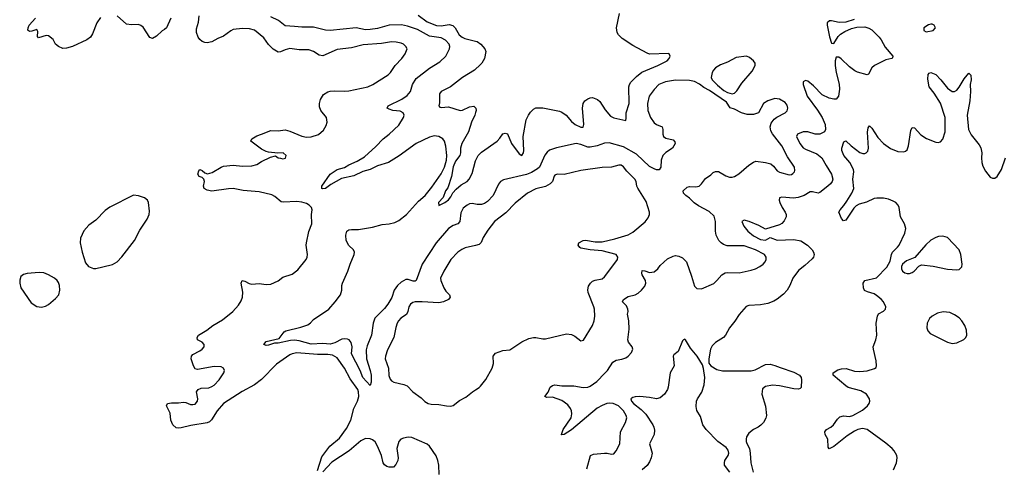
# Model space of a CAD drawing. Header units: inches. Extents: x 1603819 to 1745079, y 385938 to 533966.
# Tile 526 of 561: x 1656146 to 1664470, y 493683 to 497478. Entities that reach past the tile are written whole.
import ezdxf

# ---------------------------------------------------------------- set-up
doc = ezdxf.new("R2010")
doc.units = ezdxf.units.IN
doc.header["$MEASUREMENT"] = 0
doc.layers.add('B6459', color=7, linetype='Continuous')
doc.layers.add('B6469', color=7, linetype='Continuous')

msp = doc.modelspace()

# ---------------------------------------------------------------- linework, layer by layer
at = {"layer": 'B6459', "color": 5}
for points, elevation in [([(1656830, 497497.6), (1656797, 497450), (1656762.5, 497357.5), (1656744.7, 497330), (1656712.8, 497307.2), (1656591.3, 497250), (1656542.5, 497237.5), (1656510, 497235.1), (1656475.3, 497250), (1656448, 497270), (1656428, 497310), (1656390, 497342), (1656370, 497344), (1656305.2, 497325.2), (1656296.4, 497336.4), (1656298.6, 497378.6), (1656290, 497394), (1656250, 497379.3), (1656230, 497379), (1656215.3, 497390), (1656217.2, 497410), (1656226, 497430), (1656278.4, 497490)], 380), ([(1657424, 497490), (1657386, 497410), (1657370, 497394), (1657350, 497384), (1657302.5, 497337.5), (1657270, 497319), (1657246.8, 497326.8), (1657190, 497415.3), (1657170, 497428.7), (1657150, 497438), (1657090, 497434), (1657050, 497441.2), (1656971.1, 497511.1)], 380), ([(1658665.1, 493665.1), (1658700.6, 493779.4), (1658767.1, 493870), (1658850, 493938.3), (1658910, 494019.5), (1658946, 494090), (1658971.3, 494188.7), (1659002.4, 494250), (1659014.1, 494290), (1659010.9, 494330), (1659003.4, 494350), (1658940.9, 494440.9), (1658892.1, 494530), (1658830, 494616.5), (1658790, 494639.9), (1658750, 494646.1), (1658664.8, 494644.8), (1658490, 494658.7), (1658450, 494651.2), (1658430, 494642.3), (1658316.5, 494563.5), (1658190, 494434), (1658132.3, 494387.7), (1658026.3, 494333.7), (1657869.4, 494230.6), (1657816.8, 494170), (1657767, 494093), (1657750, 494075.8), (1657732.2, 494067.8), (1657594.2, 494045.8), (1657510, 494024.1), (1657490, 494021.4), (1657470, 494024.8), (1657440.4, 494050), (1657425.1, 494090), (1657418, 494150), (1657386, 494210), (1657395.3, 494230), (1657430, 494237), (1657490, 494236.5), (1657530, 494242), (1657550, 494239.5), (1657590, 494223.7), (1657610, 494221.1), (1657630, 494225.3), (1657649.4, 494250), (1657651.5, 494271.5), (1657641.2, 494330), (1657654, 494350), (1657678.9, 494361.1), (1657744.8, 494364.8), (1657770, 494373.8), (1657790, 494386.2), (1657832.9, 494430), (1657871.7, 494490), (1657877.3, 494510), (1657870, 494531.1), (1657850, 494539.8), (1657790, 494543.1), (1657650, 494518), (1657630, 494525.2), (1657616.2, 494550), (1657594.5, 494610), (1657598, 494630), (1657610, 494646.8), (1657670, 494677.3), (1657690, 494690.8), (1657706, 494710), (1657706, 494730), (1657690, 494749.2), (1657648.7, 494770), (1657645.2, 494790), (1657657, 494810), (1657728.5, 494851.5), (1657779, 494890), (1657862, 494938), (1657947, 495010), (1657995.9, 495064.1), (1658019.3, 495100.7), (1658029.8, 495130), (1658031.8, 495171.8), (1658019.2, 495250), (1658027.6, 495272.4), (1658050, 495267), (1658086.3, 495246.3), (1658110, 495240.2), (1658170, 495245.7), (1658230, 495236.4), (1658270, 495241.3), (1658330, 495268.2), (1658370, 495298.4), (1658450, 495325.3), (1658497.8, 495362.2), (1658567, 495450), (1658576.2, 495470), (1658578, 495490), (1658567.3, 495570), (1658569.6, 495590), (1658590, 495686), (1658616.9, 495750), (1658612.4, 495830), (1658617.3, 495870), (1658613.7, 495890), (1658593.6, 495910), (1658570, 495923.1), (1658530, 495935.1), (1658490, 495938.4), (1658374.5, 495934.5), (1658357.7, 495937.7), (1658302.5, 495982.5), (1658276.8, 495996.8), (1658170, 496021.1), (1658034, 496034), (1657950, 496048.8), (1657910, 496047.1), (1657770, 496027.1), (1657730, 496035.4), (1657704.5, 496050), (1657701, 496070), (1657708.1, 496110), (1657702.3, 496130), (1657690, 496141.5), (1657662.9, 496150), (1657651.2, 496170), (1657660.8, 496199.2), (1657670, 496210.3), (1657690, 496200.9), (1657710, 496180.9), (1657733.3, 496173.3), (1657774.1, 496185.9), (1657850, 496231.3), (1657870, 496238), (1657950, 496248.4), (1658030, 496237.3), (1658110, 496240.9), (1658150, 496252.4), (1658190, 496278), (1658266.6, 496313.4), (1658310, 496326), (1658332, 496310), (1658350, 496304.9), (1658370, 496301.6), (1658392.9, 496307.1), (1658398, 496330), (1658374, 496350), (1658328, 496348), (1658250, 496358), (1658230, 496362.7), (1658190, 496382.9), (1658101.2, 496450), (1658109, 496470), (1658150, 496496.3), (1658191.7, 496508.3), (1658270, 496540.7), (1658330, 496538.8), (1658390, 496544.9), (1658430, 496534.4), (1658530, 496492.2), (1658570, 496485.3), (1658610, 496486.4), (1658673.6, 496506.4), (1658715.9, 496544.1), (1658738.3, 496581.7), (1658745.1, 496610), (1658740.5, 496650), (1658690.8, 496710), (1658681.2, 496741.2), (1658681.6, 496770), (1658690, 496801.3), (1658714.1, 496845.9), (1658750, 496867.3), (1658770, 496871.8), (1658810, 496875.4), (1658890, 496872.3), (1658930, 496876.9), (1659089, 496910), (1659132.7, 496930), (1659260.7, 497010), (1659281.6, 497030), (1659319.6, 497090), (1659375.6, 497150), (1659405.1, 497190), (1659420.7, 497230), (1659411.8, 497250), (1659392, 497270), (1659370, 497278), (1659330, 497287.6), (1659290, 497290.8), (1659204.2, 497275.8), (1659050, 497265.8), (1658950, 497240.4), (1658830, 497224.4), (1658710, 497171.3), (1658677.7, 497177.7), (1658629.3, 497210), (1658590, 497223.1), (1658510, 497223.9), (1658430, 497233.1), (1658390, 497223.9), (1658350, 497205.3), (1658330, 497203.8), (1658287.8, 497227.8), (1658250, 497268.7), (1658210, 497324.8), (1658130, 497389.8), (1658090, 497400.2), (1658030, 497403.7), (1657950, 497394.2), (1657930, 497384.4), (1657870, 497338.5), (1657820.6, 497319.4), (1657770, 497290.7), (1657730, 497281.6), (1657710, 497284.5), (1657690, 497292.2), (1657669, 497310), (1657654.5, 497330), (1657639.8, 497370), (1657640.7, 497399.3), (1657656.3, 497456.3), (1657662.3, 497510)], 380), ([(1660000, 495917.2), (1659970, 495922.2), (1659950, 495919.2), (1659930, 495909.7), (1659896.5, 495883.5), (1659876.5, 495843.5), (1659868, 495770), (1659850, 495750.9), (1659810, 495738), (1659770, 495711.7), (1659668.4, 495590), (1659550, 495409.7), (1659499.3, 495270), (1659490, 495264.4), (1659473.8, 495266.2), (1659430, 495280.3), (1659410, 495280.3), (1659370, 495256.2), (1659339.1, 495230), (1659311.9, 495190), (1659291.9, 495128.1), (1659258.1, 495070), (1659230, 495034.6), (1659147.7, 494952.3), (1659133.4, 494910), (1659120.1, 494810), (1659082.4, 494717.6), (1659076.2, 494683.8), (1659076.8, 494610), (1659110.2, 494510), (1659118.7, 494470), (1659117.1, 494410), (1659110, 494384), (1659047.5, 494450), (1659025.6, 494510), (1658951.1, 494650), (1658955.9, 494710), (1658948.3, 494748.3), (1658930.6, 494770.6), (1658916.4, 494776.4), (1658890, 494778.4), (1658870, 494774.4), (1658810, 494744.6), (1658770, 494733.8), (1658710, 494737.8), (1658610, 494734.2), (1658510, 494761.6), (1658470, 494766), (1658436.4, 494763.6), (1658330, 494740.7), (1658299.9, 494740.1), (1658250, 494724.2), (1658230, 494722.9), (1658209.2, 494730), (1658230, 494754), (1658339.8, 494780.2), (1658383, 494837), (1658395.5, 494844.5), (1658523.6, 494876.4), (1658583.1, 494896.9), (1658605.7, 494914.3), (1658630, 494941.6), (1658759.6, 495030), (1658813.6, 495090), (1658857.2, 495150), (1658869.2, 495190), (1658869.4, 495230), (1658874.5, 495250), (1658919.5, 495350), (1658939.6, 495410), (1658974.5, 495490), (1658976.2, 495510), (1658967.6, 495530), (1658930, 495566.6), (1658906.8, 495610), (1658903.8, 495656.2), (1658912.7, 495690), (1658930, 495699.5), (1658950, 495703.1), (1659010, 495702), (1659130, 495721.3), (1659210, 495744.2), (1659270.4, 495750.4), (1659316.6, 495763.4), (1659350, 495779.6), (1659417.3, 495830), (1659517.6, 495942.4), (1659574, 495990), (1659630, 496060.2), (1659710, 496172.9), (1659737.5, 496230), (1659753.7, 496290), (1659756.7, 496330), (1659748.4, 496408.4), (1659736.4, 496450), (1659722.4, 496470), (1659690.7, 496490.7), (1659650, 496495), (1659610, 496485.2), (1659496.9, 496430), (1659354.3, 496325.7), (1659264.6, 496270), (1659170, 496241.8), (1659110, 496211.2), (1659046.3, 496193.7), (1658970, 496156.2), (1658866.5, 496133.5), (1658775.3, 496084.7), (1658730, 496049.8), (1658710, 496045.6), (1658699, 496050), (1658701.2, 496070), (1658769.8, 496170.2), (1658829.3, 496210), (1658892.2, 496227.8), (1658930, 496250.2), (1658999, 496281), (1659061.3, 496318.7), (1659156.3, 496403.7), (1659218.9, 496470), (1659270.6, 496509.4), (1659350, 496584.1), (1659391.9, 496650), (1659396, 496670), (1659389.1, 496689.1), (1659362.8, 496702.8), (1659301.2, 496710), (1659270, 496719.7), (1659254, 496730), (1659261.6, 496750), (1659375.9, 496804.1), (1659423.1, 496836.9), (1659448.9, 496870), (1659465.9, 496930), (1659498.8, 496981.2), (1659610, 497066.7), (1659699.1, 497120.9), (1659749.8, 497170), (1659779.1, 497230), (1659781.7, 497250), (1659776.9, 497270), (1659745.3, 497305.3), (1659710, 497325.5), (1659610, 497338.6), (1659510, 497394.8), (1659423.5, 497423.5), (1659374.1, 497434.1), (1659270, 497430.7), (1659170, 497402.3), (1659110, 497393.9), (1659070, 497392.7), (1658990, 497407.7), (1658770, 497385.8), (1658730, 497389.9), (1658630, 497415.6), (1658530, 497413.2), (1658470, 497421.1), (1658390, 497424.4), (1658335.4, 497470), (1658270, 497500.9)], 360), ([(1659515.2, 497515.2), (1659590, 497460.2), (1659669.6, 497429.6), (1659710, 497425.3), (1659775.9, 497435.9), (1659808.1, 497428.1), (1659827.6, 497407.6), (1659862.7, 497350), (1659886.6, 497330), (1659910, 497318.5), (1660000, 497295.8)], 340), ([(1660000, 497058.1), (1659990.6, 497049.4), (1659889.6, 496990), (1659789.4, 496910), (1659709.3, 496870), (1659695.1, 496850), (1659694.8, 496774.8), (1659689.6, 496750), (1659698.6, 496738.6), (1659710, 496735.6), (1659770, 496741), (1659870, 496708.6), (1659890, 496711.1), (1659950, 496741.7), (1659985.6, 496745.6), (1660000, 496732.6)], 340), ([(1660000, 496692.8), (1659993.8, 496670), (1659964.8, 496610), (1659939.4, 496530), (1659885.2, 496430), (1659874, 496390), (1659874, 496350), (1659866, 496330), (1659830, 496280.2), (1659810, 496231.7), (1659797.8, 496150), (1659764.5, 496055.5), (1659745.1, 496030), (1659725.5, 495974.5), (1659687.6, 495930), (1659690, 495907), (1659739.1, 495930), (1659770, 495954), (1659790, 495979.5), (1659807.1, 496012.9), (1659835.4, 496044.6), (1659878.2, 496081.8), (1659927.7, 496110), (1659947.3, 496130), (1659970, 496177.2), (1660000, 496282.9)], 340), ([(1660000, 495567.7), (1659912.9, 495547.1), (1659885.1, 495534.9), (1659849, 495511), (1659792.2, 495450), (1659732.3, 495350), (1659704, 495290), (1659705.2, 495270), (1659732.6, 495210), (1659750, 495182), (1659779.6, 495150), (1659784.9, 495130), (1659772.2, 495110), (1659730, 495091.4), (1659690, 495082.2), (1659549.4, 495090.6), (1659490.2, 495089.8), (1659470, 495084.4), (1659448.9, 495070), (1659436.9, 495050), (1659427.7, 495010), (1659415.4, 494984.6), (1659368.6, 494951.4), (1659348.7, 494931.3), (1659336.1, 494910), (1659324.8, 494875.2), (1659310, 494789.3), (1659256.4, 494683.6), (1659237.3, 494630), (1659235.2, 494610), (1659262.9, 494530), (1659268, 494468), (1659277.5, 494437.5), (1659290, 494423.6), (1659310, 494412.6), (1659393, 494393), (1659421.6, 494381.6), (1659470, 494330.3), (1659539.9, 494279.9), (1659570, 494246.8), (1659598, 494230), (1659624.1, 494224.1), (1659690, 494223.8), (1659754, 494210), (1659790, 494207.3), (1659810, 494214.8), (1659863.9, 494256.1), (1659916.9, 494283.1), (1659973.2, 494330), (1660000, 494346.4)], 380), ([(1659691.2, 493630), (1659688.2, 493710), (1659680.5, 493750), (1659667, 493787), (1659610, 493869.2), (1659590, 493886), (1659462, 493942), (1659430, 493945.1), (1659390, 493938.9), (1659368, 493930), (1659352.7, 493910), (1659334.6, 493850), (1659346.3, 493770), (1659343.1, 493750), (1659326, 493714), (1659306.3, 493693.7), (1659270, 493690.9), (1659250, 493697.6), (1659230.7, 493710.7), (1659218.2, 493730), (1659204.2, 493790), (1659171.4, 493870), (1659150, 493906.6), (1659130, 493923.1), (1659110, 493932.1), (1659070, 493934), (1659030, 493916.1), (1658930.7, 493829.3), (1658784.5, 493735.5), (1658710, 493654)], 380)]:
    msp.add_lwpolyline(points, dxfattribs=dict(at, elevation=elevation))
at = {"layer": 'B6459', "color": 5, "elevation": 420}
for points in [[(1657108.1, 495991.9), (1656909.2, 495890.8), (1656870, 495863.6), (1656790, 495781.6), (1656730, 495738.7), (1656688.6, 495691.4), (1656659.7, 495630), (1656656.1, 495590), (1656673.4, 495510), (1656701.8, 495421.8), (1656727.3, 495390), (1656770, 495372.7), (1656790, 495373), (1656850, 495388.2), (1656930, 495405.5), (1656970, 495428), (1657010, 495470.4), (1657117.3, 495610), (1657163, 495697), (1657225.1, 495790), (1657239.8, 495830), (1657242.8, 495857.2), (1657235.4, 495930), (1657227.8, 495950), (1657202, 495970), (1657150, 495988.5)], [(1656310, 495339.2), (1656210.3, 495329.7), (1656178.8, 495321.2), (1656155.5, 495304.5), (1656146, 495274), (1656146.4, 495250), (1656157, 495210), (1656242.6, 495082.6), (1656290, 495050.3), (1656330, 495046.4), (1656364.7, 495055.3), (1656390.6, 495069.4), (1656450, 495118.3), (1656476.4, 495150), (1656486.4, 495190), (1656481.5, 495230), (1656473.1, 495253.1), (1656462, 495270), (1656439.6, 495290), (1656390, 495318.5), (1656350, 495335.1)]]:
    msp.add_lwpolyline(points, close=True, dxfattribs=at)
at = {"layer": 'B6469', "color": 5}
for points, elevation in [([(1660000, 496282.9), (1660002, 496290), (1660022.9, 496330), (1660050, 496357.4), (1660182, 496450), (1660205.5, 496474.5), (1660230, 496511.8), (1660250, 496518.4), (1660270.8, 496510.8), (1660303.6, 496430), (1660370, 496342), (1660391, 496330), (1660404.9, 496350), (1660408.7, 496371.3), (1660403.2, 496490), (1660427.4, 496630), (1660446.4, 496670), (1660465.1, 496694.9), (1660490, 496720.9), (1660508.5, 496731.5), (1660570, 496732.3), (1660710, 496704), (1660730, 496695.6), (1660766.9, 496670), (1660810, 496616.9), (1660843, 496590), (1660890, 496567.6), (1660910, 496567.3), (1660914.6, 496590), (1660902.8, 496730), (1660910.9, 496769.1), (1660924.7, 496790), (1660950, 496809), (1660970, 496817.2), (1660990, 496819), (1661030, 496802.7), (1661050, 496786), (1661095, 496715), (1661142, 496662), (1661168.1, 496648.1), (1661270, 496624), (1661274, 496646), (1661272.2, 496690), (1661297.8, 496770), (1661296.1, 496910), (1661300.9, 496930), (1661312.6, 496950), (1661361.7, 496998.3), (1661406.4, 497033.6), (1661540.4, 497090), (1661619.3, 497130), (1661638, 497150), (1661644.9, 497170), (1661636, 497190), (1661630, 497192.2), (1661470, 497187.2), (1661450, 497194.9), (1661330, 497260.7), (1661239.1, 497319.1), (1661208.5, 497350), (1661198.4, 497370), (1661192.4, 497410), (1661216.5, 497530)], 340), ([(1663199.9, 497480.1), (1663130, 497458), (1663074.7, 497454.7), (1663010, 497467.7), (1662992.9, 497467.1), (1662974, 497450), (1662973.2, 497430), (1662992.5, 497332.5), (1663010, 497278), (1663030, 497275.3), (1663064.9, 497335.1), (1663085, 497355), (1663122.4, 497377.6), (1663178, 497402), (1663224.6, 497415.4), (1663290, 497418.1), (1663326, 497406), (1663350, 497390.6), (1663411.4, 497330), (1663430, 497308.4), (1663464.2, 497244.3), (1663529.2, 497170), (1663524.7, 497155.3), (1663518, 497150), (1663470, 497138), (1663374, 497090), (1663349.6, 497070), (1663322, 497018), (1663310, 497010.8), (1663230, 497034.2), (1663206.2, 497046.2), (1663160.3, 497080.3), (1663090, 497147.3), (1663070, 497161), (1663050, 497162), (1663039.3, 497130), (1663040.7, 497090), (1663049.7, 497030), (1663073.2, 496933.2), (1663077.4, 496890), (1663068.6, 496831.4), (1663050, 496804.4), (1663030, 496804.2), (1662990, 496814.2), (1662930, 496842.9), (1662858, 496918), (1662810, 496957.4), (1662790, 496964.4), (1662770, 496951), (1662769.7, 496930), (1662804.7, 496830), (1662891.7, 496711.7), (1662929.9, 496650), (1662955.2, 496590), (1662958.5, 496550), (1662949.5, 496530), (1662910, 496509.2), (1662870, 496509.2), (1662810, 496527.9), (1662770, 496527.7), (1662722, 496510), (1662714.7, 496490), (1662741.4, 496430), (1662770, 496395.1), (1662790, 496382.7), (1662884.2, 496344.2), (1662927.4, 496310), (1662963.1, 496243.1), (1663009.6, 496170), (1663019.5, 496130), (1663015.1, 496110), (1663000.9, 496090), (1662978, 496070), (1662910, 496014.9), (1662895.3, 496010), (1662850, 496021.6), (1662830, 496020.4), (1662778, 495990), (1662727.5, 495972.5), (1662687.7, 495967.7), (1662590, 495977.4), (1662570, 495970.5), (1662567.7, 495950), (1662573.3, 495930), (1662591.8, 495890), (1662618.4, 495850), (1662625.3, 495830), (1662625.3, 495810), (1662610, 495776), (1662590, 495754.7), (1662570, 495741.6), (1662450, 495704.9), (1662395.3, 495735.3), (1662311.9, 495771.9), (1662270, 495782.4), (1662252.3, 495770), (1662267.9, 495730), (1662301.1, 495690), (1662349.8, 495650), (1662410, 495618.5), (1662450, 495613.2), (1662490, 495635.1), (1662550, 495612.5), (1662690, 495619.4), (1662750, 495606.1), (1662807.8, 495570), (1662846.8, 495530), (1662858.5, 495510), (1662861.8, 495490), (1662856, 495470), (1662845, 495455), (1662782.6, 495397.4), (1662730, 495356.3), (1662682.9, 495290), (1662658.4, 495230), (1662634.5, 495190), (1662603.5, 495156.5), (1662550, 495114.4), (1662522.5, 495097.5), (1662470, 495076.5), (1662410, 495064.9), (1662310, 495059.1), (1662288, 495052), (1662230, 494982.8), (1662193.1, 494926.9), (1662146.6, 494870), (1662114, 494810), (1662097.2, 494790), (1662030, 494747.7), (1662000.8, 494719.2), (1661987.3, 494690), (1661972, 494610), (1661972.5, 494572.5), (1661989.5, 494549.5), (1662038.7, 494518.7), (1662087.5, 494507.5), (1662330, 494506.3), (1662362.9, 494517.1), (1662450, 494561.4), (1662490, 494564.8), (1662530, 494553.3), (1662574.2, 494534.2), (1662690, 494497.3), (1662738.4, 494470), (1662752.6, 494450), (1662756.4, 494430), (1662754, 494366), (1662743.2, 494356.8), (1662730, 494353.4), (1662690, 494354), (1662570, 494381.3), (1662510, 494386.4), (1662450, 494375.5), (1662426.3, 494353.7), (1662419.7, 494310), (1662451.3, 494208.7), (1662459.7, 494130), (1662453.9, 494106.1), (1662434, 494070), (1662413, 494047), (1662390, 494030.3), (1662348.6, 494011.4), (1662310, 493979.1), (1662289.6, 493950), (1662287.3, 493930), (1662287.3, 493910), (1662293.1, 493893.1), (1662315.6, 493850), (1662322.9, 493810), (1662327, 493730), (1662347.6, 493650)], 340), ([(1660000, 497295.8), (1660012.6, 497292.6), (1660043.5, 497270), (1660078.7, 497230), (1660087.3, 497210), (1660076.2, 497150), (1660053.6, 497110), (1660034.7, 497090), (1660000, 497058.1)], 340), ([(1660940.9, 493679.1), (1660971.6, 493790), (1660997, 493803), (1661090, 493811.5), (1661111.4, 493811.4), (1661150, 493802.4), (1661170, 493804.9), (1661190, 493830.5), (1661218.7, 493890), (1661225.3, 493990), (1661269, 494070), (1661278.9, 494110), (1661274.2, 494130), (1661250, 494169.8), (1661208.8, 494210), (1661164.5, 494230), (1661130, 494233.9), (1661110, 494230.9), (1661070, 494215), (1661029.4, 494190.6), (1660810, 494009), (1660750, 493969.8), (1660730, 493966), (1660727, 493967), (1660726, 493970), (1660741.7, 494010), (1660807, 494110), (1660815.2, 494144.8), (1660811.8, 494170), (1660802.5, 494190), (1660779.2, 494219.2), (1660730, 494256.5), (1660650, 494283.5), (1660602.7, 494282.7), (1660586, 494290), (1660614.2, 494325.9), (1660629.7, 494370.3), (1660650, 494383.8), (1660670, 494388.2), (1660730, 494380.2), (1660830, 494380.2), (1660910, 494365.9), (1660950, 494369.4), (1660970, 494377.2), (1661024.1, 494415.9), (1661093.8, 494486.2), (1661114.3, 494510), (1661159.8, 494580.2), (1661190, 494596.5), (1661235.4, 494604.6), (1661270, 494616.4), (1661290, 494630.4), (1661318.8, 494661.2), (1661329.6, 494690), (1661323, 494710), (1661294.2, 494750), (1661288.5, 494770), (1661298.9, 494858.9), (1661296.2, 494930), (1661285.8, 494985.8), (1661291.1, 495010), (1661288.6, 495030), (1661276, 495056), (1661243.7, 495090), (1661249.5, 495110), (1661290, 495134.9), (1661350, 495150.5), (1661375.6, 495164.4), (1661403.7, 495190), (1661430, 495222.8), (1661440.7, 495250), (1661435.6, 495270), (1661410, 495319), (1661406.7, 495333.3), (1661410, 495354.8), (1661430, 495352.7), (1661470, 495338), (1661510, 495346), (1661541.2, 495370), (1661561.2, 495398.8), (1661624.1, 495455.9), (1661670, 495478), (1661690, 495482), (1661718.5, 495478.5), (1661750, 495462.8), (1661784, 495430), (1661827.1, 495307.1), (1661850, 495222.8), (1661870, 495203), (1661910, 495199.5), (1662013.2, 495246.8), (1662040.4, 495270), (1662081.8, 495318.2), (1662110, 495335.8), (1662130, 495339.5), (1662230, 495336.1), (1662330, 495357.6), (1662367, 495370), (1662403.6, 495390), (1662431.3, 495410), (1662449.7, 495430), (1662458.3, 495450), (1662457.4, 495470), (1662443.6, 495490), (1662367.6, 495530), (1662270, 495563.9), (1662125.9, 495565.9), (1662096.2, 495576.2), (1662077, 495590), (1662057, 495610), (1662034.9, 495654.9), (1662029.7, 495689.7), (1662029.7, 495770), (1662016.4, 495816.4), (1661974.8, 495854.8), (1661884, 495904), (1661848.7, 495928.7), (1661810, 495967.8), (1661777.2, 495990), (1661757.2, 496010), (1661756, 496030), (1661790, 496062), (1661810, 496067.3), (1661863.4, 496063.4), (1661890, 496070.4), (1661910.6, 496089.4), (1661945.2, 496134.8), (1661990, 496166), (1662010, 496185.5), (1662030, 496193.7), (1662052.8, 496192.8), (1662115.8, 496155.8), (1662145.8, 496145.8), (1662170, 496144.2), (1662190, 496150.2), (1662227, 496173), (1662310, 496247.1), (1662350, 496273.2), (1662370, 496279.7), (1662450, 496269.3), (1662497, 496257), (1662519.8, 496239.8), (1662550, 496199.6), (1662570, 496186.7), (1662650, 496166), (1662670, 496168.8), (1662683.1, 496176.9), (1662695.6, 496190), (1662698.6, 496201.4), (1662695.4, 496230), (1662638.4, 496318.4), (1662590, 496411.1), (1662510.9, 496510.9), (1662497.7, 496537.7), (1662490.6, 496570), (1662498.4, 496601.6), (1662523.6, 496636.4), (1662545.8, 496654.2), (1662618.4, 496690), (1662633.2, 496706.8), (1662639.6, 496730), (1662635.1, 496755.1), (1662617.5, 496777.5), (1662570, 496806.3), (1662530, 496809.7), (1662470, 496790.8), (1662435.3, 496770), (1662391, 496689), (1662350, 496674.6), (1662295.5, 496675.5), (1662249.3, 496690), (1662190, 496720.7), (1662152.7, 496732.7), (1662121.2, 496781.2), (1661977.6, 496877.6), (1661930, 496904.4), (1661892.7, 496932.7), (1661850, 496953.8), (1661810, 496962.9), (1661690, 496965.3), (1661606.6, 496953.4), (1661550, 496928.2), (1661510, 496888.2), (1661469.2, 496830), (1661452.7, 496770), (1661457.1, 496710), (1661478.6, 496650), (1661510, 496604.6), (1661530, 496590.3), (1661578, 496570), (1661584.2, 496550), (1661582.7, 496510), (1661589.4, 496489.4), (1661610, 496474.6), (1661670, 496460.4), (1661685.8, 496445.8), (1661686.4, 496430), (1661664.4, 496390), (1661610, 496355.6), (1661583.9, 496330), (1661568.1, 496290), (1661565.3, 496230), (1661552.9, 496207.1), (1661530, 496208.2), (1661510, 496215.1), (1661470, 496236), (1661361.1, 496341.1), (1661250, 496403.2), (1661130, 496436.8), (1661090, 496432.3), (1661028.7, 496411.3), (1660970, 496398.2), (1660950, 496400.2), (1660890, 496423), (1660849.4, 496430.6), (1660685.6, 496394.4), (1660626.4, 496373.6), (1660604.2, 496355.8), (1660587.1, 496332.9), (1660540.2, 496230), (1660524.4, 496215.6), (1660473.8, 496186.2), (1660430, 496167.5), (1660235.8, 496124.2), (1660210.6, 496110), (1660193.6, 496086.4), (1660149.3, 495990), (1660101.3, 495938.7), (1660076.5, 495923.5), (1660050, 495915.2), (1660014.8, 495914.8), (1660000, 495917.2)], 360), ([(1663534.4, 493670), (1663558.2, 493730), (1663564.5, 493770), (1663560.8, 493790), (1663540.3, 493830), (1663523.5, 493850), (1663470, 493895.7), (1663310, 494011.2), (1663270, 494019.3), (1663232.2, 494010), (1663203.2, 493996.8), (1663141.9, 493958.1), (1663030, 493867.8), (1662990, 493846.6), (1662982.4, 493862.4), (1662978.9, 493930), (1662956.2, 493970), (1662952, 493990), (1662966, 494010), (1663002.7, 494030), (1663027, 494050), (1663060.8, 494099.2), (1663081.1, 494118.9), (1663110, 494127), (1663162.2, 494122.2), (1663190, 494129.2), (1663270, 494174.5), (1663313.3, 494210), (1663327.6, 494230), (1663332.3, 494250), (1663329.8, 494270), (1663304.2, 494310), (1663258.4, 494338.4), (1663150, 494367.5), (1663130, 494379.4), (1663022.7, 494470), (1663024, 494490), (1663063.7, 494516.3), (1663094.5, 494525.5), (1663134.2, 494525.8), (1663204.2, 494504.2), (1663250, 494500.2), (1663311.9, 494508.1), (1663374.2, 494525.8), (1663385.6, 494534.4), (1663389.5, 494550.5), (1663387.8, 494592.2), (1663363, 494690), (1663362.4, 494710), (1663383, 494770), (1663391.5, 494810), (1663386.3, 494910), (1663396.9, 494970), (1663407.3, 494990), (1663450, 495010.6), (1663467, 495030), (1663469.6, 495050), (1663449.6, 495090), (1663430, 495112.8), (1663390, 495145.7), (1663370, 495157.3), (1663314.3, 495174.3), (1663287.9, 495187.9), (1663280.7, 495210), (1663277, 495250), (1663290, 495270.4), (1663390, 495293.4), (1663476, 495384), (1663504.4, 495435.6), (1663515.8, 495490), (1663524.7, 495510), (1663568, 495552), (1663580.4, 495570), (1663630, 495670.7), (1663637.8, 495710), (1663625.3, 495750), (1663592.9, 495810), (1663581, 495890), (1663572.4, 495910), (1663553, 495930), (1663530, 495941.8), (1663490, 495958.5), (1663450, 495968.1), (1663391.7, 495968.3), (1663370, 495964.2), (1663306.5, 495933.5), (1663242.9, 495917.1), (1663217.8, 495902.2), (1663197.7, 495882.3), (1663130, 495781.6), (1663110, 495776), (1663094.5, 495794.5), (1663071.3, 495850), (1663082, 495870), (1663114.7, 495905.3), (1663138.4, 495941.6), (1663180.5, 496010), (1663196.9, 496050), (1663188.8, 496130), (1663196.8, 496190), (1663194, 496210), (1663164, 496270), (1663113.4, 496330), (1663096.8, 496370), (1663096.1, 496390), (1663114.2, 496445.8), (1663130, 496453), (1663175.3, 496410), (1663250, 496353.8), (1663274.6, 496345.4), (1663290, 496344.4), (1663302, 496350), (1663315.2, 496364.8), (1663320.8, 496390), (1663313.9, 496526.1), (1663318, 496562), (1663330, 496578.8), (1663350, 496560.5), (1663402, 496482), (1663449, 496429), (1663507.3, 496387.3), (1663570, 496362.6), (1663621.1, 496358.9), (1663635.8, 496364.2), (1663650, 496377.1), (1663661.6, 496410), (1663680.6, 496539.4), (1663690, 496566.8), (1663710, 496563), (1663764.7, 496504.7), (1663811.8, 496471.8), (1663890, 496441.2), (1663910, 496438.5), (1663930, 496443.6), (1663950, 496466.4), (1663970, 496527.7), (1663971.4, 496650), (1663931.2, 496771.2), (1663876.9, 496856.9), (1663834, 496910), (1663824.2, 496975.8), (1663827.3, 497012.7), (1663836, 497024), (1663850, 497030.5), (1663890, 497014.4), (1663934.9, 496970), (1663990, 496897.6), (1664030, 496870.5), (1664049.4, 496870.6), (1664070, 496882.8), (1664090, 496906.8), (1664130, 496978.8), (1664170, 497026), (1664187.3, 497007.3), (1664190.3, 496970.3), (1664182.3, 496930), (1664184.5, 496870), (1664179.2, 496790), (1664156.6, 496670), (1664168.7, 496550), (1664190, 496503.1), (1664258.6, 496418.6), (1664272.5, 496392.5), (1664281.1, 496350), (1664278.2, 496310), (1664281.3, 496270), (1664290, 496239.3), (1664310, 496197.6), (1664350, 496144.2), (1664370, 496136), (1664390, 496136.9), (1664411, 496150), (1664445.3, 496210), (1664480.2, 496310)], 320), ([(1660000, 496732.6), (1660002.9, 496730), (1660004.7, 496710), (1660000, 496692.8)], 340), ([(1660000, 494346.4), (1660030, 494364.9), (1660042, 494378), (1660086.5, 494433.5), (1660139.6, 494530), (1660151.6, 494570), (1660149.7, 494630), (1660170, 494655.8), (1660230, 494679.3), (1660290, 494684.4), (1660390, 494751.8), (1660450, 494781.3), (1660490, 494790.4), (1660510, 494790.4), (1660570, 494777), (1660590, 494777.6), (1660770, 494820.4), (1660810, 494814.4), (1660840.4, 494800.4), (1660890, 494761), (1660912.3, 494767.7), (1660990, 494890.6), (1661004.2, 494930), (1661009.8, 494970), (1661006.4, 495030), (1661000.8, 495050), (1660952.4, 495170), (1660948.6, 495191.4), (1660956.2, 495223.8), (1660971, 495250), (1660990, 495266), (1661010, 495274), (1661070, 495285.5), (1661090, 495301.7), (1661187.3, 495430), (1661199.1, 495450), (1661202.6, 495470), (1661189.6, 495490), (1661070, 495521.6), (1660970, 495531.7), (1660890, 495545.6), (1660881.6, 495550), (1660868.5, 495570), (1660872.3, 495590), (1660909, 495610), (1660928.7, 495611.3), (1661010, 495599), (1661070, 495599.8), (1661176.6, 495623.4), (1661290, 495656.9), (1661330, 495680.3), (1661433.2, 495766.8), (1661459, 495801), (1661469.7, 495830), (1661469.6, 495850.4), (1661441.1, 495941.1), (1661372.3, 496052.3), (1661364.5, 496070), (1661357.2, 496110), (1661345.8, 496130), (1661277.7, 496197.7), (1661250, 496233), (1661230, 496246.3), (1661210, 496248), (1661150, 496229.6), (1661070, 496227.8), (1660890, 496202.4), (1660750, 496167.8), (1660690, 496171.6), (1660670, 496162.4), (1660664.8, 496155.2), (1660650.3, 496110), (1660631.8, 496088.2), (1660590, 496067.3), (1660510, 496045.8), (1660439.5, 496010), (1660335.3, 495924.7), (1660256.5, 495843.5), (1660160.9, 495770), (1660103.1, 495696.9), (1660064.6, 495635.4), (1660046.1, 495593.9), (1660030, 495574.8), (1660000, 495567.7)], 380), ([(1662148.9, 493648.9), (1662105.5, 493710), (1662103.8, 493730), (1662108.4, 493750), (1662135.5, 493790), (1662142.4, 493810), (1662136.1, 493836.1), (1662117.6, 493857.6), (1662047.3, 493910), (1661950, 494010.6), (1661920.4, 494050), (1661901.1, 494121.1), (1661872.1, 494172.1), (1661865.8, 494205.9), (1661868.2, 494250), (1661875.6, 494270), (1661914.4, 494325.6), (1661933, 494390), (1661937.1, 494450), (1661927.9, 494527.9), (1661918.5, 494558.5), (1661873, 494630), (1661818, 494698), (1661774, 494770), (1661770, 494774.8), (1661758, 494770), (1661750, 494762), (1661712, 494670), (1661676.9, 494643.1), (1661669.7, 494630.3), (1661679.5, 494550), (1661645.6, 494490), (1661629.6, 494370.4), (1661622, 494350), (1661596.2, 494310), (1661560.4, 494279.6), (1661530.8, 494269.2), (1661470, 494281.8), (1661390, 494290.2), (1661350, 494288.5), (1661330, 494282.4), (1661312.3, 494270), (1661318, 494250), (1661334, 494230), (1661399.4, 494179.4), (1661439.8, 494139.8), (1661498.7, 494050), (1661507.3, 494030), (1661513.3, 494006.7), (1661509.6, 493970), (1661471.8, 493890), (1661491.9, 493810), (1661483.8, 493770), (1661470, 493737.1), (1661450, 493707.4), (1661408.9, 493671.1)], 340)]:
    msp.add_lwpolyline(points, dxfattribs=dict(at, elevation=elevation))
for points, elevation in [([(1663850, 497441.2), (1663830, 497433.2), (1663791, 497410), (1663790, 497386), (1663810, 497374.8), (1663870, 497387.3), (1663888.7, 497410), (1663878, 497430), (1663859.3, 497439.3)], 340), ([(1662290, 497169.5), (1662202.6, 497157.4), (1662130, 497119.7), (1662070, 497096.3), (1662029.2, 497070.8), (1662010.3, 497050), (1662000.2, 497030), (1661992.9, 496990), (1662000.3, 496970), (1662044.2, 496924.2), (1662098.2, 496878.2), (1662130, 496860.5), (1662169.4, 496850.6), (1662190, 496854.8), (1662210, 496874.8), (1662250, 496940.5), (1662337.8, 497042.2), (1662364.7, 497090), (1662363.6, 497110), (1662350, 497129.4), (1662316.6, 497156.6)], 360), ([(1663950, 495647.7), (1663915.1, 495644.9), (1663890, 495635.3), (1663850, 495611.7), (1663805.7, 495574.3), (1663713, 495467), (1663642.8, 495437.2), (1663610.2, 495410), (1663601.3, 495390), (1663600.2, 495370), (1663609.4, 495349.4), (1663630, 495335.8), (1663650, 495331.2), (1663670, 495331.3), (1663690, 495338.5), (1663708.3, 495351.7), (1663746.6, 495393.4), (1663770, 495403.1), (1663870, 495393), (1663990, 495367.9), (1664070, 495361.3), (1664090, 495363.8), (1664110, 495386), (1664114.3, 495410), (1664102.8, 495490), (1664090, 495529.5), (1663990, 495635.3)], 320), ([(1663953.4, 495006.6), (1663904.2, 494995.8), (1663859.5, 494970), (1663836.9, 494950), (1663819, 494910), (1663815.6, 494870), (1663824.6, 494844.6), (1663842.8, 494822.8), (1663990, 494749.1), (1664030, 494739.6), (1664070, 494744), (1664128.5, 494771.5), (1664145.1, 494790), (1664152.8, 494810), (1664150.9, 494850), (1664136.5, 494890), (1664111.7, 494930), (1664090, 494954.4), (1664050, 494981.8), (1664010, 495000.2)], 320)]:
    msp.add_lwpolyline(points, close=True, dxfattribs=dict(at, elevation=elevation))

doc.saveas('drawing.dxf')
